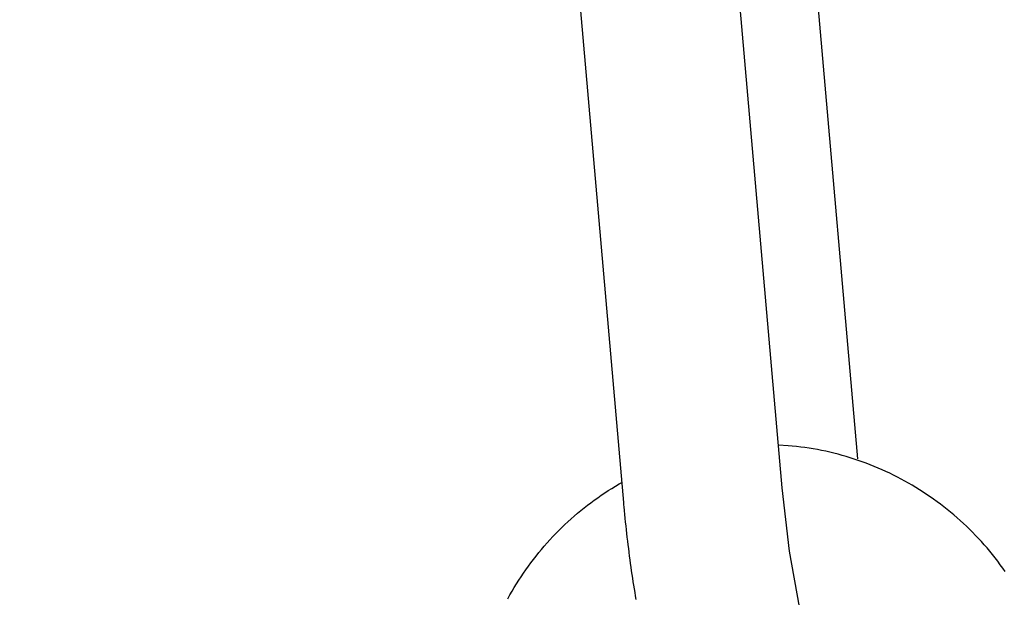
# Model space of a CAD drawing. Extents: x -285 to 5863, y 308 to 3178.
# Tile 260 of 622: x 1598.053 to 1598.774, y 977.022 to 977.445. Entities that reach past the tile are written whole.
import ezdxf

# ---------------------------------------------------------------- set-up
doc = ezdxf.new("R2010")
doc.units = 0
doc.header["$MEASUREMENT"] = 0
doc.header["$PDSIZE"] = 1
doc.layers.get('DEFPOINTS').update_dxf_attribs({"linetype": 'CONTINUOUS'})
doc.layers.add('DIM', color=3, linetype='CONTINUOUS')
doc.layers.add('SPILL-BUCKET', color=1, linetype='CONTINUOUS')
doc.styles.add('SIMPLEX', font='simplex')
doc.dimstyles.new('DIM64', dxfattribs={"dimscale": 64, "dimtxt": 0.09375, "dimasz": 0.09375, "dimexe": 0.0625, "dimexo": 0.0625, "dimgap": 0.046875, "dimtad": 1, "dimdec": 4, "dimzin": 3, "dimdsep": 46, "dimlunit": 4, "dimtxsty": 'SIMPLEX', "dimcen": 0, "dimclrd": 256, "dimclre": 256, "dimclrt": 256, "dimadec": 0, "dimazin": 0, "dimtfac": 1, "dimtdec": 4, "dimtmove": 0, "dimatfit": 3, "dimfxl": 1, "dimfrac": 2, "dimtolj": 1, "dimtzin": 0, "dimarcsym": 0})

# ---------------------------------------------------------------- blocks, each defined once
blk = doc.blocks.new('*D13')
at = {"layer": 'DEFPOINTS', "color": 0, "transparency": 16777216}
for p in [(1368.54722, 978.29596), (2031.77254, 978.01471), (1368.54722, 700.52328)]:
    blk.add_point(p, dxfattribs=at)
at = {"layer": 'DIM', "lineweight": -2, "transparency": 16777216}
for p, q in [((1368.54722, 974.29596), (1368.54722, 696.52328)), ((2031.77254, 974.01471), (2031.77254, 696.52328)), ((2025.77254, 700.52328), (1374.54722, 700.52328))]:
    blk.add_line(p, q, dxfattribs=at)
at = {"layer": 'DIM', "transparency": 16777216}
for points in [[(1374.54722, 701.52328), (1374.54722, 699.52328), (1368.54722, 700.52328)], [(2025.77254, 701.52328), (2025.77254, 699.52328), (2031.77254, 700.52328)]]:
    blk.add_solid(points, dxfattribs=at)
at = {"layer": 'DIM', "transparency": 16777216, "insert": (1700.15988, 708.09471), "char_height": 6, "attachment_point": 5, "style": 'SIMPLEX'}
blk.add_mtext('\\A1;55\'-3 1/4" (F.V. TANK SLAB)', dxfattribs=at)

msp = doc.modelspace()

# ---------------------------------------------------------------- linework, layer by layer
at = {"layer": 'SPILL-BUCKET', "color": 1, "linetype": 'Continuous'}
for p, q in [((1598.66629, 977.12365), (1598.63585, 977.47119)), ((1598.61103, 977.1025), (1598.57973, 977.45995)), ((1598.46325, 977.45165), (1598.49477, 977.09172))]:
    msp.add_line(p, q, dxfattribs=at)
at = {"layer": 'SPILL-BUCKET', "color": 1}
for p, q in [((1598.61526, 977.13339), (1598.60828, 977.13388)), ((1598.61834, 977.13311), (1598.61526, 977.13339)), ((1598.62141, 977.13279), (1598.61834, 977.13311)), ((1598.62449, 977.13242), (1598.62141, 977.13279)), ((1598.62755, 977.132), (1598.62449, 977.13242)), ((1598.63062, 977.13154), (1598.62755, 977.132)), ((1598.63367, 977.13104), (1598.63062, 977.13154)), ((1598.63672, 977.13049), (1598.63367, 977.13104)), ((1598.63976, 977.12989), (1598.63672, 977.13049)), ((1598.64279, 977.12926), (1598.63976, 977.12989)), ((1598.64582, 977.12858), (1598.64279, 977.12926)), ((1598.64883, 977.12785), (1598.64582, 977.12858)), ((1598.65184, 977.12708), (1598.64883, 977.12785)), ((1598.65483, 977.12627), (1598.65184, 977.12708)), ((1598.65781, 977.12541), (1598.65483, 977.12627)), ((1598.66078, 977.12451), (1598.65781, 977.12541)), ((1598.66374, 977.12357), (1598.66078, 977.12451)), ((1598.66668, 977.12258), (1598.66374, 977.12357)), ((1598.66961, 977.12155), (1598.66668, 977.12258)), ((1598.67253, 977.12048), (1598.66961, 977.12155)), ((1598.67543, 977.11937), (1598.67253, 977.12048)), ((1598.67831, 977.11822), (1598.67543, 977.11937)), ((1598.68118, 977.11702), (1598.67831, 977.11822)), ((1598.68403, 977.11578), (1598.68118, 977.11702)), ((1598.68686, 977.1145), (1598.68403, 977.11578)), ((1598.68968, 977.11318), (1598.68686, 977.1145)), ((1598.69247, 977.11182), (1598.68968, 977.11318)), ((1598.69525, 977.11042), (1598.69247, 977.11182)), ((1598.69801, 977.10898), (1598.69525, 977.11042)), ((1598.70074, 977.10749), (1598.69801, 977.10898)), ((1598.70346, 977.10597), (1598.70074, 977.10749)), ((1598.48109, 977.09882), (1598.48369, 977.10051)), ((1598.48369, 977.10051), (1598.48632, 977.10217)), ((1598.48632, 977.10217), (1598.48897, 977.10379)), ((1598.48897, 977.10379), (1598.49165, 977.10536)), ((1598.49165, 977.10536), (1598.49349, 977.10642)), ((1598.61635, 977.05629), (1598.61103, 977.1025)), ((1598.70615, 977.10441), (1598.70346, 977.10597)), ((1598.70882, 977.10281), (1598.70615, 977.10441)), ((1598.71147, 977.10117), (1598.70882, 977.10281)), ((1598.7141, 977.09949), (1598.71147, 977.10117)), ((1598.47092, 977.09166), (1598.47342, 977.09351)), ((1598.47342, 977.09351), (1598.47595, 977.09531)), ((1598.47595, 977.09531), (1598.47851, 977.09709)), ((1598.47851, 977.09709), (1598.48109, 977.09882)), ((1598.7167, 977.09778), (1598.7141, 977.09949)), ((1598.71928, 977.09603), (1598.7167, 977.09778)), ((1598.72183, 977.09424), (1598.71928, 977.09603)), ((1598.72436, 977.09241), (1598.72183, 977.09424)), ((1598.46117, 977.08393), (1598.46356, 977.08592)), ((1598.46356, 977.08592), (1598.46599, 977.08787)), ((1598.46599, 977.08787), (1598.46844, 977.08978)), ((1598.46844, 977.08978), (1598.47092, 977.09166)), ((1598.49477, 977.09172), (1598.49491, 977.09023)), ((1598.49491, 977.09023), (1598.49504, 977.08875)), ((1598.49504, 977.08875), (1598.4953, 977.08593)), ((1598.4953, 977.08593), (1598.49557, 977.08312)), ((1598.72686, 977.09055), (1598.72436, 977.09241)), ((1598.72933, 977.08865), (1598.72686, 977.09055)), ((1598.73178, 977.08672), (1598.72933, 977.08865)), ((1598.73419, 977.08475), (1598.73178, 977.08672)), ((1598.45415, 977.07776), (1598.45646, 977.07985)), ((1598.45646, 977.07985), (1598.4588, 977.08191)), ((1598.4588, 977.08191), (1598.46117, 977.08393)), ((1598.49557, 977.08312), (1598.49584, 977.08031)), ((1598.49584, 977.08031), (1598.49613, 977.07751)), ((1598.73659, 977.08275), (1598.73419, 977.08475)), ((1598.73895, 977.08071), (1598.73659, 977.08275)), ((1598.74128, 977.07863), (1598.73895, 977.08071)), ((1598.4474, 977.0713), (1598.44962, 977.07348)), ((1598.44962, 977.07348), (1598.45187, 977.07564)), ((1598.45187, 977.07564), (1598.45415, 977.07776)), ((1598.49613, 977.07751), (1598.49642, 977.07471)), ((1598.49642, 977.07471), (1598.49672, 977.07192)), ((1598.49672, 977.07192), (1598.49703, 977.06914)), ((1598.74358, 977.07653), (1598.74128, 977.07863)), ((1598.74586, 977.07439), (1598.74358, 977.07653)), ((1598.7481, 977.07222), (1598.74586, 977.07439)), ((1598.75031, 977.07001), (1598.7481, 977.07222)), ((1598.43885, 977.06223), (1598.44094, 977.06454)), ((1598.44094, 977.06454), (1598.44306, 977.06682)), ((1598.44306, 977.06682), (1598.44522, 977.06908)), ((1598.44522, 977.06908), (1598.4474, 977.0713)), ((1598.49703, 977.06914), (1598.49734, 977.06637)), ((1598.49734, 977.06637), (1598.49767, 977.0636)), ((1598.75249, 977.06778), (1598.75031, 977.07001)), ((1598.75464, 977.06551), (1598.75249, 977.06778)), ((1598.75676, 977.06321), (1598.75464, 977.06551)), ((1598.43278, 977.05511), (1598.43477, 977.05751)), ((1598.43477, 977.05751), (1598.43679, 977.05988)), ((1598.43679, 977.05988), (1598.43885, 977.06223)), ((1598.49767, 977.0636), (1598.498, 977.06084)), ((1598.498, 977.06084), (1598.49834, 977.0581)), ((1598.49834, 977.0581), (1598.49869, 977.05536)), ((1598.75884, 977.06088), (1598.75676, 977.06321)), ((1598.76089, 977.05853), (1598.75884, 977.06088)), ((1598.76291, 977.05614), (1598.76089, 977.05853)), ((1598.42701, 977.04773), (1598.4289, 977.05022)), ((1598.4289, 977.05022), (1598.43082, 977.05267)), ((1598.43082, 977.05267), (1598.43278, 977.05511)), ((1598.49869, 977.05536), (1598.49904, 977.05263)), ((1598.49904, 977.05263), (1598.4994, 977.04991)), ((1598.4994, 977.04991), (1598.49977, 977.04721)), ((1598.62363, 977.01554), (1598.61635, 977.05629)), ((1598.76489, 977.05372), (1598.76291, 977.05614)), ((1598.76684, 977.05128), (1598.76489, 977.05372)), ((1598.76875, 977.04881), (1598.76684, 977.05128)), ((1598.42157, 977.04011), (1598.42335, 977.04267)), ((1598.42335, 977.04267), (1598.42516, 977.04521)), ((1598.42516, 977.04521), (1598.42701, 977.04773)), ((1598.49977, 977.04721), (1598.50015, 977.04452)), ((1598.50015, 977.04452), (1598.50053, 977.04184)), ((1598.77063, 977.04631), (1598.76875, 977.04881)), ((1598.77247, 977.04378), (1598.77063, 977.04631)), ((1598.77427, 977.04123), (1598.77247, 977.04378)), ((1598.41813, 977.0349), (1598.41983, 977.03751)), ((1598.41983, 977.03751), (1598.42157, 977.04011)), ((1598.50053, 977.04184), (1598.50093, 977.03917)), ((1598.50093, 977.03917), (1598.50133, 977.03651)), ((1598.50133, 977.03651), (1598.50173, 977.03387)), ((1598.41324, 977.0269), (1598.41483, 977.02959)), ((1598.41483, 977.02959), (1598.41646, 977.03225)), ((1598.41646, 977.03225), (1598.41813, 977.0349)), ((1598.50173, 977.03387), (1598.50215, 977.03125)), ((1598.50215, 977.03125), (1598.50257, 977.02863)), ((1598.50257, 977.02863), (1598.503, 977.02603)), ((1598.41017, 977.02145), (1598.41169, 977.02419)), ((1598.41169, 977.02419), (1598.41324, 977.0269)), ((1598.503, 977.02603), (1598.50344, 977.02345)), ((1598.50344, 977.02345), (1598.50388, 977.02088))]:
    msp.add_line(p, q, dxfattribs=at)

# ---------------------------------------------------------------- dimensions: what is measured, and where the dimension line sits
at = {"layer": 'DIM'}
dim = msp.add_linear_dim(base=(1368.54722, 700.52328), p1=(2031.77254, 978.01471), p2=(1368.54722, 978.29596), angle=180, text='<> (F.V. TANK SLAB)', dimstyle='DIM64', dxfattribs=at)
dim.commit()
dim.dimension.update_dxf_attribs({"geometry": '*D13', "text_midpoint": (1700.15988, 708.09471)})

doc.saveas('drawing.dxf')
